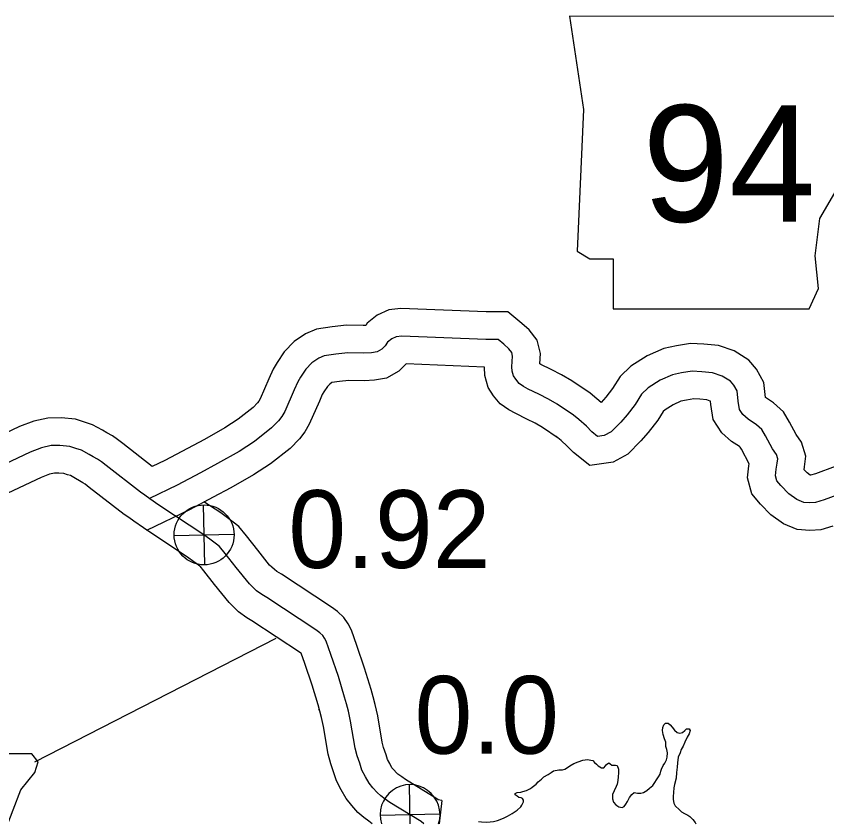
# Model space of a CAD drawing. Extents: x -83719 to 153526, y -11835 to 11446.
# Drawn here: x 7231.2 to 7378.1, y 13.8 to 160.1 of the extents above; entities that cross this region are included whole.
import ezdxf

# ---------------------------------------------------------------- set-up
doc = ezdxf.new("R2010")
doc.units = 0
for name, color, linetype in [('Level 10', 7, 'Continuous'), ('Level 21', 7, 'Continuous'), ('Level 25', 7, 'Continuous'), ('Level 26', 7, 'Continuous'), ('Level 59', 7, 'Continuous'), ('Level 9', 7, 'Continuous')]:
    doc.layers.add(name, color=color, linetype=linetype)

msp = doc.modelspace()

# ---------------------------------------------------------------- linework, layer by layer
at = {"layer": 'Level 10'}
for points in [[(7335.19, 91.82), (7331.86, 94.05), (7330.02, 95.13), (7328.15, 96.07), (7326.27, 97), (7326.08, 97.1), (7326.2, 99.01), (7325.58, 101.42), (7324.16, 103.29), (7322.83, 104.46), (7320.31, 106.57), (7316.36, 106.54), (7300.89, 107.15), (7298.7, 106.92), (7296.62, 105.94), (7294.81, 104.51), (7294.52, 104.09), (7294.09, 104.06), (7291.04, 104.15), (7288.47, 103.85), (7285.6, 103.42), (7283.6, 102.54), (7281.56, 101.19), (7279.73, 99.29), (7278.46, 97.37), (7277.75, 96.17), (7276.97, 94.42), (7275.37, 90.76), (7275.15, 90.38), (7274.92, 90.08), (7274.09, 89.22), (7271.43, 87.12), (7268.99, 85.54), (7265.27, 83.42), (7262.21, 81.8), (7258.08, 79.61), (7255.84, 78.53)], [(7379.63, 78.51), (7376.06, 77.2), (7375.16, 76.93), (7375.13, 76.93), (7375.12, 76.93), (7374.52, 77.36), (7373.99, 77.9), (7374.07, 78.47), (7374.3, 80.42), (7373.51, 82.95), (7372.53, 84.34), (7371.34, 86.56), (7370.24, 88.41), (7368.46, 90.04), (7366.98, 91.02), (7366.72, 93.75), (7365.39, 96.15), (7363.95, 97.81), (7361.29, 99.47), (7358.46, 100.43), (7355.83, 100.68), (7353.42, 100.8), (7350.86, 100.39), (7348.58, 99.92), (7345.53, 98.57), (7342.6, 96.72), (7340.62, 94.82), (7339.27, 92.63), (7338.05, 91.06), (7337.21, 90.12), (7336.43, 90.81), (7335.19, 91.82)], [(7329.43, 83.65), (7326.54, 85.58), (7325.24, 86.35), (7323.7, 87.12), (7321.71, 88.1), (7320.46, 88.76), (7318.91, 89.9), (7317.71, 91.33), (7316.71, 92.82), (7316.11, 95.01), (7316.03, 96.55), (7301.83, 97.11), (7300.52, 95.78), (7298.31, 94.52), (7296.09, 94.16), (7294.22, 94.05), (7291.48, 94.13), (7289.78, 93.93), (7288.4, 93.73), (7288, 93.46), (7287.57, 93.02), (7286.93, 92.06), (7286.65, 91.58), (7286.12, 90.38), (7284.3, 86.22), (7283.46, 84.79), (7282.51, 83.55), (7280.82, 81.79), (7277.26, 78.98), (7274.19, 76.99), (7270.08, 74.65), (7266.89, 72.96), (7262.6, 70.69), (7254.81, 66.92)], [(7379.23, 67.72), (7377, 67.04), (7375.02, 66.9), (7372.76, 67.09), (7370.24, 68.13), (7367.97, 69.75), (7366.06, 71.72), (7364.51, 73.55), (7363.76, 76.48), (7363.99, 78.64), (7364.05, 79), (7362.63, 81.64), (7362.39, 82.04), (7362.29, 82.13), (7360.86, 83.08), (7359.07, 84.61), (7357.5, 87.03), (7357.06, 89.73), (7357, 90.36), (7356.98, 90.37), (7356.34, 90.59), (7355.1, 90.71), (7353.98, 90.76), (7352.68, 90.55), (7351.64, 90.34), (7350.24, 89.72), (7348.79, 88.8), (7348.46, 88.49), (7347.5, 86.92), (7345.75, 84.67), (7344.39, 83.15), (7342.05, 80.76), (7339.35, 79.32), (7335.14, 78.7), (7332.16, 81.07), (7331.06, 82.2), (7329.93, 83.21), (7329.04, 83.93)], [(7255.84, 78.53), (7250.51, 82.67), (7249.54, 83.41), (7248.6, 84.05), (7247.59, 84.64), (7246.79, 85.09), (7244.99, 86.08), (7243.52, 86.56), (7241.89, 87.08), (7239.29, 87.35), (7236.88, 87.29), (7234.33, 86.73), (7231.74, 85.75), (7224.64, 82.38)], [(7295.71, 13.78), (7295.07, 14.26), (7294.16, 14.93), (7293.11, 15.82), (7291.98, 17.07), (7290.95, 18.35), (7290.08, 19.93), (7289.2, 21.58), (7288.71, 23.19), (7288.21, 24.62), (7287.73, 26.39), (7286.88, 31.4), (7286.52, 33.01), (7286.21, 34.19), (7285.89, 35.34), (7284.82, 38.91), (7283.47, 42.8), (7282.81, 44.67), (7282.68, 44.77), (7273.9, 50.55), (7272.98, 51.11), (7271.45, 52.17), (7270.49, 53.16), (7269.75, 53.85), (7267.13, 57.14), (7265.2, 59.6), (7264.5, 60.43), (7264.43, 60.48), (7263.77, 60.95), (7262.47, 61.92), (7254.23, 67.39), (7252.46, 68.61), (7251.56, 69.27), (7250.74, 69.83), (7244.42, 74.74), (7243.66, 75.31), (7243.25, 75.59), (7242.66, 75.94), (7241.93, 76.34), (7240.98, 76.87), (7240.46, 77.04), (7239.82, 77.24), (7238.89, 77.34), (7238.1, 77.32), (7237.19, 77.12), (7235.66, 76.54), (7228.62, 73.21)], [(7308.35, 18.02), (7307.67, 18.1), (7307.43, 18.29), (7301.71, 21.78), (7301.05, 22.27), (7300.36, 22.78), (7300.08, 23.02), (7299.59, 23.56), (7299.28, 23.94), (7298.87, 24.69), (7298.48, 25.43), (7298.22, 26.28), (7297.77, 27.58), (7297.5, 28.55), (7296.7, 33.33), (7296.24, 35.38), (7295.87, 36.79), (7295.5, 38.11), (7294.33, 42), (7292.91, 46.09), (7291.95, 48.84), (7291.35, 50.02), (7290.55, 51.14), (7289.42, 52.25), (7288.32, 53.03), (7279.25, 59), (7278.43, 59.5), (7277.96, 59.83), (7277.5, 60.3), (7277.11, 60.67), (7274.97, 63.35), (7272.94, 65.93), (7271.5, 67.63), (7270.49, 68.44), (7269.68, 69.02), (7268.23, 70.1), (7265.16, 72.14)], [(7308.35, 18.02), (7307.84, 13.78)]]:
    msp.add_lwpolyline(points, dxfattribs=at)
at = {"layer": 'Level 21'}
msp.add_line((7234.54, 25.02), (7278.3, 47.4), dxfattribs=at)
msp.add_lwpolyline([(7331.47, 160.12), (7334, 143.2), (7332.88, 117.54), (7335.13, 116.13), (7339.36, 116.13), (7339.36, 107.11), (7374.89, 107.11), (7376.58, 110.78), (7376.02, 116.7), (7376.86, 123.46), (7379.96, 128.82), (7381.94, 132.77), (7384.76, 137), (7386.45, 141.51), (7387.86, 145.18), (7390.4, 148.28), (7390.96, 150.25), (7389.83, 151.66), (7381.09, 151.66), (7383.06, 155.61), (7383.35, 158.15), (7382.18, 160.09)], close=True, dxfattribs=at)
msp.add_lwpolyline([(7229.67, 13.78), (7230.62, 16.29), (7232.03, 19.95), (7234.56, 23.05), (7235.13, 25.03), (7234, 26.44), (7225.26, 26.44), (7227.23, 30.38), (7227.51, 32.92), (7226.34, 34.87), (7175.63, 34.89), (7178.17, 17.98), (7177.99, 13.78)], dxfattribs=at)
at = {"layer": 'Level 26'}
for p, q in [((7265.34, 60.7), (7265.09, 71.55)), ((7259.79, 66), (7270.64, 66.25)), ((7302.6, 13.78), (7302.43, 20.86)), ((7297.13, 15.31), (7307.98, 15.56))]:
    msp.add_line(p, q, dxfattribs=at)
msp.add_circle((7265.22, 66.13), 5.43, dxfattribs=at)
msp.add_arc((7302.56, 15.44), 5.43, 342.1494, 197.8506, dxfattribs=at)
at = {"layer": 'Level 59'}
for points in [[(7332.21, 87.8), (7329.2, 89.82), (7327.63, 90.74), (7325.93, 91.6), (7323.99, 92.55), (7323.12, 93.01), (7322.35, 93.57), (7321.72, 94.34), (7321.31, 94.94), (7321.07, 95.8), (7321.04, 96.57), (7321.16, 98.54), (7320.99, 99.2), (7320.48, 99.87), (7319.58, 100.66), (7318.51, 101.55), (7316.28, 101.54), (7301.06, 102.14), (7300.06, 102.03), (7299.27, 101.66), (7298.5, 101.05), (7298.04, 100.38), (7297.45, 99.78), (7296.62, 99.31), (7295.55, 99.13), (7294.16, 99.06), (7291.26, 99.14), (7289.13, 98.89), (7287, 98.58), (7286, 98.14), (7284.78, 97.33), (7283.65, 96.15), (7282.7, 94.71), (7282.2, 93.88), (7281.54, 92.4), (7279.84, 88.49), (7279.31, 87.58), (7278.71, 86.81), (7277.46, 85.5), (7274.34, 83.05), (7271.59, 81.26), (7267.67, 79.04), (7264.55, 77.38), (7260.34, 75.15), (7255.31, 72.72)], [(7381.1, 73.72), (7377.64, 72.46), (7376.08, 71.98), (7375.05, 71.91), (7373.95, 72), (7372.68, 72.53), (7371.24, 73.55), (7369.77, 75.08), (7369.07, 75.91), (7368.83, 76.84), (7368.95, 78.01), (7369.11, 79.11), (7369.21, 79.94), (7368.97, 80.71), (7368.27, 81.71), (7366.99, 84.1), (7366.31, 85.23), (7365.38, 86.09), (7363.87, 87.08), (7362.87, 87.94), (7362.26, 88.87), (7362.02, 90.37), (7361.85, 92.24), (7361.27, 93.27), (7360.67, 93.96), (7359.13, 94.92), (7357.4, 95.51), (7355.47, 95.7), (7353.7, 95.78), (7351.77, 95.47), (7350.11, 95.13), (7347.88, 94.14), (7345.7, 92.76), (7344.54, 91.65), (7343.38, 89.78), (7341.9, 87.87), (7340.74, 86.56), (7339.02, 84.81), (7337.76, 84.14), (7336.56, 83.96), (7335.52, 84.79), (7334.52, 85.82), (7333.18, 87.01), (7332.21, 87.8)], [(7305.08, 13.78), (7304.58, 14.17), (7298.9, 17.63), (7298.06, 18.26), (7297.26, 18.86), (7296.59, 19.42), (7295.79, 20.32), (7295.12, 21.15), (7294.48, 22.31), (7293.84, 23.5), (7293.46, 24.74), (7292.99, 26.1), (7292.62, 27.47), (7291.79, 32.36), (7291.38, 34.2), (7291.04, 35.49), (7290.7, 36.73), (7289.58, 40.45), (7288.19, 44.45), (7287.34, 46.88), (7287.07, 47.41), (7286.74, 47.87), (7286.2, 48.4), (7285.5, 48.9), (7276.57, 54.78), (7275.7, 55.31), (7274.7, 56), (7274, 56.73), (7273.43, 57.26), (7271.05, 60.24), (7269.07, 62.77), (7268, 64.03), (7267.46, 64.46), (7266.73, 64.99), (7265.35, 66.01), (7257.03, 71.53), (7255.36, 72.68), (7254.46, 73.34), (7253.69, 73.87), (7247.47, 78.7), (7246.6, 79.36), (7245.93, 79.82), (7245.13, 80.29), (7244.36, 80.71), (7242.99, 81.47), (7241.99, 81.8), (7240.86, 82.16), (7239.09, 82.35), (7237.49, 82.3), (7235.76, 81.93), (7233.7, 81.14), (7226.63, 77.8)]]:
    msp.add_lwpolyline(points, dxfattribs=at)
at = {"layer": 'Level 9'}
for points in [[(7285.98, 34.43), (7286.16, 34.56)], [(7348.01, 23.3), (7348.14, 23.7), (7348.47, 24.33), (7348.73, 24.77), (7349.03, 25.37), (7349.16, 25.84), (7349.25, 26.64), (7349.11, 27.21), (7348.94, 27.81), (7348.91, 28.57), (7348.7, 29.14), (7348.47, 29.94), (7348.33, 30.67), (7348.36, 31.24), (7348.55, 31.71), (7348.85, 31.98), (7349.32, 32.01), (7349.72, 31.71), (7350.06, 31.28), (7350.49, 30.72), (7350.96, 30.32), (7351.46, 30.19), (7351.93, 30.3), (7352.36, 30.66), (7352.69, 30.97), (7353.15, 31), (7353.35, 30.67), (7353.16, 30.07), (7352.8, 29.5), (7352.37, 28.56), (7352.07, 27.83), (7351.71, 27.23), (7351.51, 26.66), (7351.19, 25.85), (7351.03, 24.82), (7350.96, 24.05), (7350.87, 23.08), (7350.78, 22.05), (7350.52, 20.91), (7350.35, 20.31), (7350.33, 19.44), (7350.23, 18.71), (7350.23, 18.18), (7350.4, 17.54), (7350.64, 17.04), (7351.41, 16.32), (7351.74, 15.95), (7352.31, 15.62), (7352.91, 15.36), (7353.25, 15.09), (7353.82, 14.56), (7354.25, 14), (7354.38, 13.78)], [(7314.95, 14.16), (7315.53, 14.14), (7316.47, 14.08), (7317.7, 14.19), (7318.39, 14.4), (7319.49, 14.77), (7320.25, 15.14), (7321.08, 15.65), (7321.95, 16.22), (7322.64, 16.86), (7322.84, 17.16), (7323.1, 17.73), (7323.13, 18.03), (7322.97, 18.33), (7322.7, 18.49), (7322.27, 18.52), (7321.96, 18.79), (7321.63, 19.02), (7321.63, 19.29), (7321.99, 19.46), (7322.63, 19.53), (7323.02, 19.6), (7323.66, 19.83), (7324.39, 20.14), (7324.72, 20.41), (7325.45, 20.95), (7325.78, 21.35), (7326.41, 21.89), (7326.84, 22.26), (7327.57, 22.69), (7328.16, 23.07), (7328.56, 23.37), (7329.56, 23.54), (7330.19, 23.58), (7330.62, 23.68), (7331.12, 23.95), (7331.55, 24.29), (7332.25, 24.73), (7333.01, 25.03), (7333.91, 25.31), (7334.74, 25.41), (7335.34, 25.32), (7335.71, 25.22), (7336.01, 24.89), (7336.38, 24.55), (7336.68, 24.26), (7337.25, 23.89), (7337.68, 23.93), (7337.98, 24.27), (7338.18, 24.53), (7338.61, 24.84), (7338.84, 24.64), (7339.14, 24.41), (7339.81, 24.38), (7340.11, 24.31), (7340.35, 23.68), (7340.32, 22.98), (7340.29, 22.28), (7340.22, 21.64), (7340.1, 20.98), (7339.9, 20.51), (7339.54, 19.77), (7339.24, 19.07), (7339.28, 18.3), (7339.45, 17.67), (7339.85, 17.21), (7340.42, 16.84), (7341.02, 16.71), (7341.38, 16.92), (7341.68, 17.32), (7341.98, 17.82), (7342.18, 18.19), (7342.34, 18.56), (7342.77, 19.09), (7343.17, 19.43), (7343.77, 19.33), (7344.37, 19.3), (7344.87, 19.44), (7345.46, 19.78), (7345.96, 20.22), (7346.56, 20.69), (7346.95, 21.26), (7347.25, 21.73), (7347.58, 22.26), (7347.88, 22.76), (7348.01, 23.3)]]:
    msp.add_lwpolyline(points, dxfattribs=at)

# ---------------------------------------------------------------- texts
at = {"layer": 'Level 21'}
msp.add_text('94', height=21.12, dxfattribs=at).set_placement((7344.68, 122.88))
at = {"layer": 'Level 25'}
for s, p in [('0.92', (7280.5, 60.14)), ('0.0', (7303.38, 26.48))]:
    msp.add_text(s, height=14.08, dxfattribs=at).set_placement(p)

doc.saveas('drawing.dxf')
